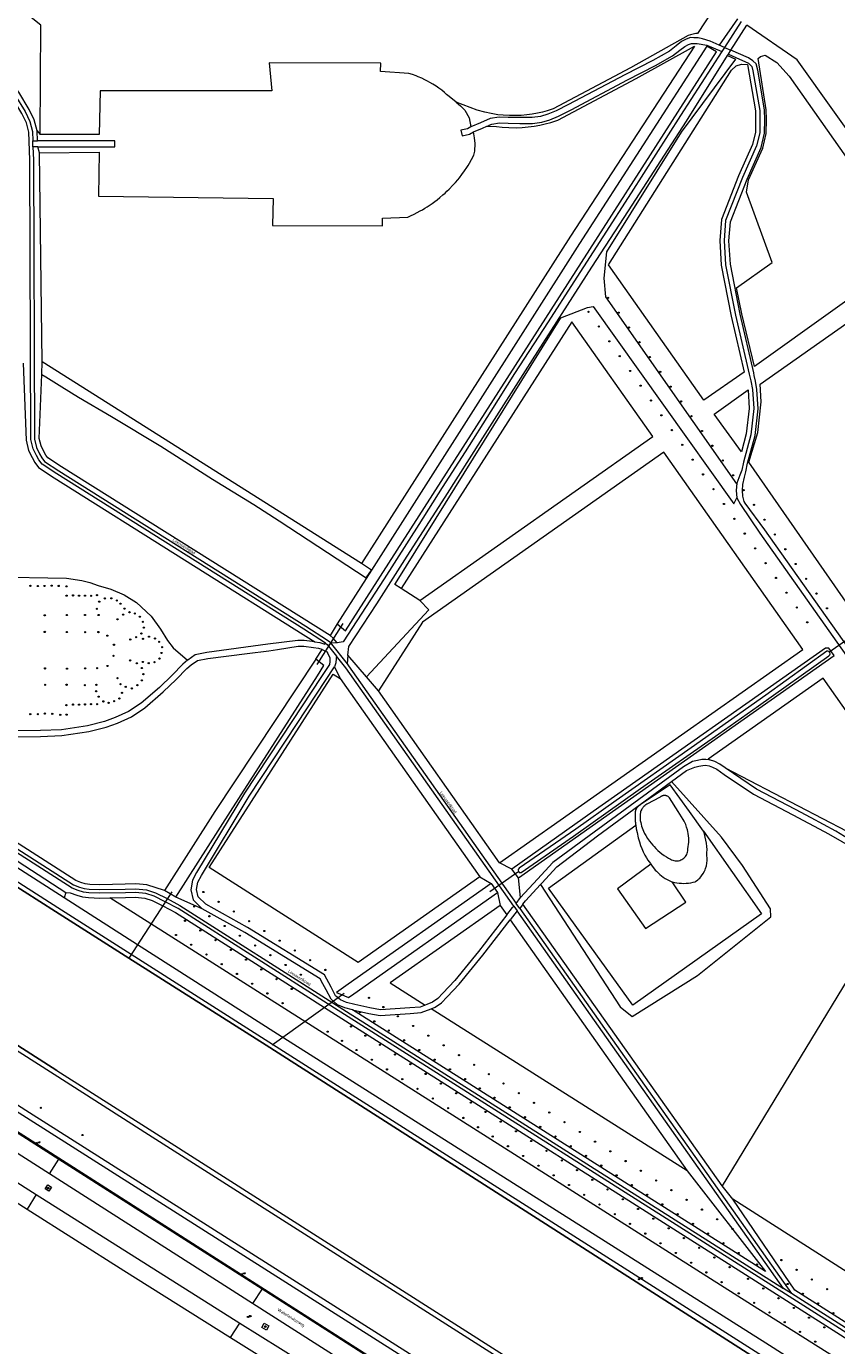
# Model space of a CAD drawing. Header units: metres. Extents: x 138165 to 154469, y 480134 to 494189.
# Tile 291 of 656: x 150245 to 150581, y 481279 to 481826. Entities that reach past the tile are written whole.
import ezdxf

# ---------------------------------------------------------------- set-up
doc = ezdxf.new("R2010")
doc.units = ezdxf.units.M
doc.header["$LTSCALE"] = 0.001
doc.header["$MEASUREMENT"] = 0
for name, color, linetype, lineweight in [('TOP-L-duiker', 7, 'Continuous', 0), ('TOP-L-topo objecten punt', 7, 'Continuous', 0), ('TOP-L-topo objecten vlak', 7, 'Continuous', 0), ('TOP-L-water beschoeiing', 7, 'Continuous', 0), ('TOP-T-topo huisnummering naamgeving', 7, 'Continuous', 0)]:
    doc.layers.add(name, color=color, linetype=linetype, lineweight=lineweight)
doc.styles.add('Style-INTL_ISO', font='INTL_ISO.shx')
doc.styles.add('Style-STANDARD', font='STANDARD.shx')

# ---------------------------------------------------------------- blocks, each defined once
blk = doc.blocks.new('24')
at = {"layer": 'TOP-L-topo objecten punt', "color": 7, "linetype": 'Continuous', "lineweight": 0}
for radius in [0.025, 0.0182, 0.0115, 0.005]:
    blk.add_circle((0, 0), radius, dxfattribs=at)
blk = doc.blocks.new('39')
at = {"layer": 'TOP-L-topo objecten punt', "color": 7, "linetype": 'Continuous', "lineweight": 0}
for p, q in [((0.0175, 0.0175), (-0.0175, 0.0175)), ((-0.0175, 0.0175), (-0.0175, -0.0175)), ((0.0175, 0.0175), (0.0175, -0.0175)), ((0.0175, -0.0175), (-0.0175, -0.0175))]:
    blk.add_line(p, q, dxfattribs=at)
blk.add_circle((0, 0), 0.0332, dxfattribs=at)
blk = doc.blocks.new('72')
at = {"layer": 'TOP-L-topo objecten punt', "color": 7, "linetype": 'Continuous', "lineweight": 0}
blk.add_circle((0, 0), 0.025, dxfattribs=at)
at = {"layer": 'TOP-L-topo objecten punt', "color": 7, "linetype": 'Continuous', "lineweight": 0, "style": 'Style-STANDARD'}
blk.add_text('BK', height=0.06, dxfattribs=at).set_placement((0.0483, 0))
blk = doc.blocks.new('17')
at = {"layer": 'TOP-L-topo objecten punt', "color": 7, "linetype": 'Continuous', "lineweight": 0}
blk.add_circle((0, 0), 0.025, dxfattribs=at)
at = {"layer": 'TOP-L-topo objecten punt', "color": 7, "linetype": 'Continuous', "lineweight": 0, "style": 'Style-STANDARD'}
blk.add_text('HP', height=0.06, dxfattribs=at).set_placement((0.0483, 0))

msp = doc.modelspace()

# ---------------------------------------------------------------- linework, layer by layer
at = {"layer": 'TOP-L-duiker', "flags": 128}
for points in [[(150376.49, 481578.08), (150365.7, 481561.02)], [(150586.32, 481571.78), (150578.04, 481566.05)], [(150437.45, 481466.83), (150449.08, 481475.05)], [(150305.51, 481466.8), (150287.75, 481439.29)], [(150377.05, 481424.61), (150347.15, 481403.12)]]:
    msp.add_lwpolyline(points, dxfattribs=at)
at = {"layer": 'TOP-L-topo objecten vlak', "flags": 128}
for points in [[(150329.72, 481959.65), (150423.7, 481900.03), (150529.81, 481832.33), (150523.45, 481822.66), (150522.81, 481822.61), (150521.68, 481822.43), (150520.6, 481822.15), (150519.68, 481821.83), (150495.73, 481808.41), (150463.69, 481791.41), (150461.23, 481790.62), (150459.2, 481790.07), (150457.11, 481789.6), (150454.95, 481789.21), (150452.7, 481788.91), (150450.46, 481788.71), (150448.17, 481788.61), (150445.51, 481788.63), (150442.92, 481788.78), (150440.77, 481789.01), (150437.9, 481789.47), (150435.32, 481790.03), (150432.14, 481790.92), (150423.44, 481794.2)], [(150219.15, 481828.34), (150219.18, 481827.02), (150240.43, 481797.19), (150244.69, 481790.27), (150246.64, 481786.12), (150247.75, 481781.98), (150247.88, 481778.18)], [(150250.95, 481780.76), (150251.19, 481826.19), (150247.23, 481829.25)], [(150540.09, 481828.76), (150532.51, 481817.83)], [(150541.61, 481827.71), (150534.66, 481816.9)], [(150369.26, 481569.82), (150360.34, 481575.66), (150257.84, 481640.04), (150251.71, 481644.13), (150250.36, 481645.93), (150249.38, 481647.73), (150248.01, 481650.5), (150247.1, 481654.25), (150246.66, 481770.24), (150246.26, 481781.75), (150245.23, 481785.61), (150243.37, 481789.55), (150239.18, 481796.36), (150218.45, 481825.45), (150217.31, 481825.42)], [(150537.4, 481815.72), (150543.98, 481826.07)], [(150684.57, 481643.91), (150564.84, 481811.69), (150543.98, 481826.07)], [(150374.14, 481577.87), (150377.59, 481574.91), (150382.93, 481583.43), (150531.35, 481815.07), (150527.43, 481817.36), (150474.63, 481735.57), (150388.36, 481600.19)], [(150436.2, 481784.22), (150436.74, 481784.28), (150440.11, 481784.05), (150442.5, 481783.8), (150445.35, 481783.63), (150448.26, 481783.61), (150450.79, 481783.72), (150453.26, 481783.94), (150455.72, 481784.27), (150458.11, 481784.7), (150460.4, 481785.22), (150462.65, 481785.83), (150465.64, 481786.79), (150498.12, 481804.03), (150522.28, 481817.42), (150470.8, 481738.63), (150384.15, 481602.87)], [(150532.51, 481817.83), (150528.77, 481819.44), (150525.53, 481820.44), (150523.76, 481820.9), (150521.96, 481820.93), (150520.59, 481820.96), (150518.79, 481820.29), (150516.93, 481819.32), (150514.68, 481817.58), (150511.84, 481815.38), (150504.95, 481811.45), (150493.4, 481805.51), (150469.99, 481793.19), (150464.87, 481790.57), (150461.46, 481789.17), (150458.41, 481788.25), (150454.93, 481787.77), (150449.81, 481787.77), (150445, 481787.89), (150441.28, 481787.95), (150437.56, 481787.4), (150433.48, 481785.63), (150429.51, 481783.92)], [(150436.2, 481784.22), (150436.72, 481784.44), (150437.18, 481784.64), (150438.22, 481785.09), (150441.43, 481785.56), (150444.95, 481785.51), (150449.78, 481785.38), (150455.1, 481785.38), (150458.92, 481785.92), (150462.25, 481786.92), (150465.87, 481788.4), (150471.09, 481791.08), (150494.5, 481803.39), (150506.09, 481809.36), (150513.17, 481813.4), (150516.14, 481815.69), (150518.22, 481817.3), (150519.77, 481818.11), (150521, 481818.57), (150521.92, 481818.55), (150523.44, 481818.52), (150527.45, 481817.77), (150533.59, 481815.2)], [(150534.66, 481816.9), (150532.51, 481817.83)], [(150534.66, 481816.9), (150533.59, 481815.2)], [(150534.66, 481816.9), (150537.4, 481815.72)], [(150423.44, 481794.2), (150420.5, 481796.49), (150419.49, 481797.43), (150418.61, 481798.19), (150417.47, 481799.11), (150416.29, 481800), (150415.21, 481800.76), (150413.72, 481801.72), (150412.56, 481802.4), (150411.56, 481802.95), (150410.48, 481803.51), (150409.19, 481804.12), (150407.7, 481804.76), (150406.8, 481805.11), (150405.37, 481805.62), (150403.85, 481806.1), (150392.03, 481806.97), (150392.19, 481810.43), (150345.93, 481810.56), (150347.05, 481798.83), (150275.88, 481798.88), (150275.43, 481780.78), (150250.95, 481780.76)], [(150533.59, 481815.2), (150516.53, 481788.7), (150496.07, 481756.53), (150484.31, 481738.31), (150472.2, 481719.64), (150461.56, 481703.12), (150447.69, 481681.67), (150437.86, 481666.06), (150427.14, 481649.14), (150417.67, 481634.37), (150407.96, 481619.1), (150393.6, 481596.57), (150376.59, 481570.35), (150374.1, 481569.97)], [(150378.46, 481564.9), (150379, 481568.45), (150390.61, 481586.16), (150403.11, 481605.9), (150418.85, 481630.4), (150434.53, 481654.96), (150455.16, 481687.39), (150479.76, 481725.84), (150494.95, 481749.1), (150518.94, 481786.29), (150536, 481813.55)], [(150536, 481813.55), (150539.21, 481812.02), (150516.77, 481781.69), (150485.79, 481732.13), (150484.63, 481721.23), (150485.32, 481713.52), (150539.66, 481635.9), (150539.88, 481636.2)], [(150536.32, 481814.06), (150539.45, 481812.75), (150544.67, 481810.35), (150546.08, 481809.05), (150546.51, 481807.2), (150549.33, 481790.8), (150549.42, 481787.06), (150549.35, 481781.53), (150548.03, 481776.02), (150542.23, 481762.98), (150535.19, 481745.07), (150534.53, 481736.77), (150535.17, 481726.79), (150539.28, 481705.89), (150544.97, 481681.47), (150545.66, 481678.62), (150546.37, 481675), (150546.87, 481667.1), (150545.61, 481656.25), (150542.52, 481644.9), (150541.86, 481641.66), (150541.01, 481639.59), (150539.88, 481636.2)], [(150536, 481813.55), (150536.32, 481814.06)], [(150536.32, 481814.06), (150537.4, 481815.72)], [(150590.63, 481561.36), (150551.37, 481616.91), (150543.3, 481627.94), (150542.86, 481628.66), (150542.27, 481630.79), (150542.13, 481633.14), (150542.36, 481635.68), (150543, 481638.71), (150543.56, 481640.92), (150544.26, 481644.43), (150547.38, 481655.91), (150548.67, 481667.05), (150548.17, 481675.11), (150547.55, 481678.49), (150547.03, 481680.89), (150546.93, 481681.93), (150541.24, 481706.32), (150537.16, 481727.05), (150536.55, 481736.76), (150537.17, 481744.61), (150544.08, 481762.21), (150549.94, 481775.38), (150551.36, 481781.28), (150551.43, 481787.07), (150551.34, 481791), (150548.49, 481807.53), (150547.78, 481810.11), (150546.46, 481811.34), (150544.62, 481812.61), (150537.4, 481815.72)], [(150549.62, 481813.14), (150551.57, 481813.69), (150556.36, 481810.65), (150561.5, 481804.94), (150613.06, 481731.76), (150547.18, 481684.56), (150541.88, 481706.47), (150539.75, 481717.27), (150554.44, 481727.65), (150543.79, 481756.86), (150544.68, 481761.95), (150550.56, 481775.16), (150552.01, 481781.2), (150552.09, 481787.08), (150551.99, 481791.02), (150548.71, 481812.29), (150549.62, 481813.14)], [(150249.74, 481782.27), (150248.53, 481786.81), (150246.45, 481791.22), (150242.1, 481798.29), (150234.06, 481808.29)], [(150539.55, 481809.27), (150541.81, 481809.97), (150544.22, 481809.75), (150547.52, 481790.62), (150547.61, 481787.05), (150547.54, 481781.76), (150546.3, 481776.61), (150540.55, 481763.68), (150533.4, 481745.48), (150532.71, 481736.79), (150533.36, 481726.55), (150537.5, 481705.51), (150542.92, 481682.26), (150526.2, 481670.56), (150486.62, 481726.73), (150537.68, 481807.46), (150539.55, 481809.27)], [(150423.44, 481794.2), (150425.22, 481792.74), (150427.03, 481790.85), (150428.88, 481787.72), (150429.51, 481783.92)], [(150429.51, 481783.92), (150428.11, 481783.19), (150425.43, 481782.58), (150425.96, 481780.26), (150428.94, 481780.94), (150430.64, 481781.83)], [(150430.64, 481781.83), (150434.42, 481783.45), (150436.2, 481784.22)], [(150247.97, 481775.65), (150247.88, 481778.18)], [(150247.88, 481778.18), (150249.89, 481778.18)], [(150249.74, 481782.27), (150250.95, 481780.76)], [(150249.89, 481778.18), (150249.74, 481782.27)], [(150249.97, 481775.65), (150281.92, 481775.65), (150281.92, 481778.18), (150249.89, 481778.18)], [(150250.65, 481773.24), (150275.44, 481773.41), (150275.08, 481755.19), (150347.51, 481754.29), (150347.23, 481743), (150392.88, 481742.85), (150392.93, 481746.16), (150403.4, 481746.53), (150404.52, 481747.03), (150406.06, 481747.75), (150407.31, 481748.39), (150408.57, 481749.07), (150409.48, 481749.6), (150410.5, 481750.21), (150411.43, 481750.79), (150412.27, 481751.34), (150413.44, 481752.14), (150414.65, 481753.02), (150415.54, 481753.7), (150416.7, 481754.63), (150417.97, 481755.71), (150418.85, 481756.49), (150419.63, 481757.22), (150420.6, 481758.16), (150422.1, 481759.72), (150423.15, 481760.88), (150424.07, 481761.96), (150424.77, 481762.83), (150425.79, 481764.15), (150426.92, 481765.72), (150427.89, 481767.16), (150428.39, 481767.94), (150428.99, 481768.93), (150429.83, 481770.38), (150430.82, 481772.25), (150431.19, 481773.81), (150431.28, 481777.08), (150431.06, 481779.47), (150430.64, 481781.83)], [(150249.97, 481775.65), (150247.97, 481775.65)], [(150247.97, 481775.65), (150248.16, 481770.27), (150248.6, 481654.43), (150249.43, 481651.01), (150250.71, 481648.42), (150251.62, 481646.74), (150252.75, 481645.24), (150258.65, 481641.3), (150361.14, 481576.93), (150370.04, 481571.1), (150371.03, 481570.45), (150371.26, 481570.15)], [(150250.65, 481773.24), (150249.97, 481775.65)], [(150251.81, 481686.45), (150250.65, 481773.24)], [(151305.84, 480792.43), (151174.69, 480875.85), (151048.9, 480955.15), (151000, 480986.09), (150978.01, 481000), (150921.83, 481035.54), (150753.92, 481141.74), (150547.54, 481273.39), (150344.63, 481403.15), (150287.75, 481439.29), (150257.34, 481458.62), (150192.21, 481500), (150151.01, 481526.18), (150138.83, 481533.87), (150137.43, 481534.76), (150000, 481621.53), (149908.77, 481679.14), (149780.37, 481761.13)], [(150549.94, 481669.99), (150549.55, 481677.32), (150617.67, 481725.22), (150675.27, 481643.47), (150588.4, 481582.27), (150544.76, 481644.85), (150548.47, 481657.17), (150549.94, 481669.99)], [(149750.95, 481715.05), (149935.17, 481597.24), (150000, 481555.51), (150086.23, 481500), (150119.48, 481478.6), (150256.81, 481391.07), (150295.88, 481366.17), (150517.69, 481224.83), (150684.96, 481117.97)], [(149752.06, 481716.8), (149936.4, 481598.96), (150000, 481558.06), (150090.3, 481500), (150120.56, 481480.54), (150257.87, 481392.72), (150297.62, 481367.3), (150518.8, 481226.52), (150686.17, 481119.75)], [(150400.6, 481592.48), (150397.95, 481594.16), (150399.03, 481595.68), (150466.9, 481704.83), (150477.88, 481709.06), (150480.3, 481709.48), (150538.6, 481627.7), (150539.79, 481630.08)], [(150408.39, 481587.56), (150504.94, 481655.58), (150471.47, 481703.09), (150400.6, 481592.48)], [(150243.91, 481686.03), (150245.1, 481654.01), (150246.12, 481649.81), (150247.6, 481646.81), (150248.67, 481644.84), (150250.31, 481642.66), (150256.75, 481638.37), (150364.87, 481570.45)], [(150251.61, 481681.31), (150251.81, 481686.45)], [(150384.15, 481602.87), (150251.81, 481686.45)], [(150371.18, 481572.98), (150259.74, 481642.98), (150254.14, 481646.71), (150253.31, 481647.83), (150252.49, 481649.34), (150251.32, 481651.7), (150250.6, 481654.68), (150251.61, 481681.31)], [(150251.61, 481681.31), (150253.35, 481680.23), (150259.99, 481676.21), (150266.91, 481671.9), (150280.53, 481663.83), (150300.98, 481651.57), (150322.36, 481637.87), (150339.58, 481627.32), (150350.05, 481620.61), (150386.1, 481596.91), (150388.36, 481600.19)], [(150544.95, 481667.15), (150543.73, 481656.61), (150541.73, 481649.25), (150530.49, 481664.8), (150544.47, 481674.88), (150544.95, 481667.15)], [(150441.47, 481478.74), (150567.15, 481567.29), (150509.55, 481649.04), (150409.49, 481578.54), (150391.23, 481550.04)], [(150539.88, 481636.2), (150539.6, 481633.18), (150539.79, 481630.08)], [(150539.79, 481630.08), (150541.28, 481627.35), (150549.3, 481615.48), (150588.58, 481559.91), (150615.92, 481521.22), (150617.55, 481518.91), (150618.66, 481517.34), (150619.7, 481515.73), (150620.05, 481511.9), (150619.59, 481509.96), (150619.03, 481508.31), (150616.97, 481505.7), (150614.98, 481503.1), (150613.72, 481501.53)], [(150388.36, 481600.19), (150384.15, 481602.87)], [(150230.9, 481597.31), (150261.83, 481596.86), (150268.18, 481595.86), (150271.55, 481595.01), (150274.95, 481593.82), (150280.27, 481592.26), (150285.8, 481589.95), (150290.9, 481586.73), (150297.02, 481581.1), (150300.87, 481575.71), (150303.76, 481570.9), (150306.09, 481567.96), (150312.11, 481562.8)], [(150388.36, 481600.19), (150374.14, 481577.87)], [(150408.39, 481587.56), (150400.6, 481592.48)], [(150386.25, 481555.84), (150412.13, 481583.65), (150408.39, 481587.56)], [(150374.14, 481577.87), (150371.18, 481572.98)], [(150364.87, 481570.45), (150360.42, 481571), (150357.73, 481571), (150345.29, 481569.42), (150320.09, 481565.93), (150315.24, 481564.97), (150312.16, 481562.84), (150312.11, 481562.8)], [(150364.87, 481570.45), (150366.95, 481570.12), (150369.05, 481569.48), (150369.26, 481569.82)], [(150369.26, 481569.82), (150370, 481569.33), (150373.83, 481564.46)], [(150374.1, 481569.97), (150372.4, 481571.95), (150371.18, 481572.98)], [(150371.26, 481570.15), (150378.25, 481561.25)], [(150371.26, 481570.15), (150374.1, 481569.97)], [(150239.15, 481531.06), (150251.15, 481531.21), (150259.97, 481531.58), (150271.1, 481533.16), (150278.31, 481535.06), (150282.98, 481536.74), (150288.76, 481539.36), (150294.33, 481543.07), (150302.02, 481549.64), (150307.39, 481554.83), (150311.81, 481559.4), (150313.62, 481560.93), (150316.2, 481562.71), (150320.49, 481563.56), (150336.8, 481565.57), (150345.77, 481566.72), (150349.35, 481567.29), (150357.89, 481568.59), (150360.27, 481568.59), (150364.34, 481568.1), (150366.41, 481567.77), (150367.77, 481567.36), (150367.94, 481567.27)], [(150367.94, 481567.27), (150369.56, 481566.45), (150369.89, 481566.2), (150370.26, 481565.49), (150370.79, 481564.47), (150371.1, 481563.71), (150371.12, 481562.19), (150370.88, 481561.04), (150367.33, 481555.66), (150355.56, 481537.84), (150335.61, 481507.65), (150315.82, 481474.74), (150314.11, 481471.59), (150313.43, 481467.64), (150314.38, 481463.44), (150318.17, 481459.74)], [(150365.26, 481563.22), (150367.94, 481567.27)], [(150373.83, 481564.46), (150373.73, 481563.47), (150373.55, 481561.71), (150373.01, 481560.03)], [(150447.33, 481460.82), (150377.63, 481559.62), (150373.83, 481564.46)], [(150378.46, 481564.9), (150378.25, 481561.25)], [(150386.25, 481555.84), (150378.46, 481564.9)], [(150449.29, 481472.54), (150488.27, 481500), (150580.22, 481564.76), (150577.92, 481567.75), (150576.57, 481567.82), (150480.32, 481500), (150446.52, 481476.19)], [(150449.53, 481476.51), (150449.22, 481476.04), (150449.14, 481475.66), (150449.26, 481475.2), (150449.57, 481474.74), (150449.83, 481474.7), (150450.37, 481474.81), (150472.04, 481489.76), (150499.93, 481509.66), (150532.35, 481532.32), (150548.83, 481543.93), (150577.92, 481564.67), (150578.38, 481565.02), (150578.49, 481565.48), (150578.45, 481565.94), (150578.3, 481566.17), (150577.99, 481566.44), (150577.61, 481566.59), (150577.15, 481566.55), (150551.79, 481548.31), (150520.87, 481526.48), (150489.75, 481504.59), (150473.11, 481492.76), (150449.53, 481476.51)], [(150470.61, 481229.95), (150245.25, 481373.06), (150046.13, 481500), (150017.08, 481518.52), (150000.73, 481528.14), (149954.23, 481558.28), (149953.62, 481558.73), (149956.51, 481562.09)], [(150312.11, 481562.8), (150310.17, 481561.16), (150305.69, 481556.53), (150300.41, 481551.42), (150292.88, 481544.99), (150287.59, 481541.47), (150282.08, 481538.97), (150277.6, 481537.36), (150270.62, 481535.52), (150259.75, 481533.98), (150251.08, 481533.61), (150239.26, 481533.46)], [(150365.26, 481563.22), (150323.43, 481500), (150302.46, 481467.31)], [(150307.19, 481464.58), (150329.89, 481500), (150365.92, 481556.29), (150368.64, 481560.64), (150365.26, 481563.22)], [(150410.64, 481419.81), (150408.48, 481418.96), (150404.2, 481418.66), (150392.06, 481417.82), (150387.7, 481418.59), (150381.49, 481420.05), (150378, 481420.87), (150375.51, 481421.93), (150373.43, 481423.66), (150371.58, 481427.16), (150368.86, 481432.33), (150336.97, 481451.93), (150319.58, 481461.63), (150316.5, 481464.63), (150315.81, 481467.7), (150316.34, 481470.81), (150317.85, 481473.58), (150337.58, 481506.4), (150357.51, 481536.55), (150369.28, 481554.38), (150373.01, 481560.03)], [(150373.01, 481560.03), (150375.37, 481555.19)], [(150378.25, 481561.25), (150378.85, 481560.49), (150448.36, 481461.96)], [(150433.29, 481472.98), (150382.77, 481437.39), (150321, 481476.86), (150372.4, 481557.07), (150375.37, 481555.19)], [(150375.37, 481555.19), (150433.29, 481472.98)], [(150391.23, 481550.04), (150386.25, 481555.84)], [(150612.39, 481503.09), (150575.56, 481555.36), (150527.94, 481521.81), (150528.55, 481521.49)], [(150441.47, 481478.74), (150391.23, 481550.04)], [(150144.38, 481542.61), (150261.66, 481466.51)], [(150897.04, 481066.92), (150892.8, 481070.43), (150870.86, 481100.54), (150866.64, 481104.94), (150561.55, 481298.98), (150371.5, 481419.44), (150308.11, 481459.82), (150302.74, 481462.65), (150298.21, 481465), (150294.79, 481466.12), (150290.45, 481466.53), (150286.27, 481466.38), (150275.71, 481466.18), (150271.18, 481466.33), (150268.9, 481466.65), (150266.75, 481467.25), (150264.15, 481468.25), (150145.47, 481544.29)], [(150260.9, 481464.23), (150204.93, 481500), (150155.18, 481531.79), (150142.54, 481539.78)], [(150151.43, 481542.25), (150264.83, 481469.59), (150267.22, 481468.67), (150269.21, 481468.12), (150271.31, 481467.83), (150275.72, 481467.68), (150286.22, 481467.88), (150290.49, 481468.04), (150295.1, 481467.6), (150298.8, 481466.39), (150303.56, 481463.91), (150308.92, 481461.08), (150372.31, 481420.71), (150559.16, 481302.27)], [(150302.46, 481467.31), (150295.23, 481469.6), (150290.55, 481470.04), (150286.17, 481469.88), (150275.74, 481469.68), (150271.48, 481469.82), (150269.61, 481470.08), (150267.85, 481470.57), (150265.74, 481471.39), (150162.34, 481537.64)], [(150138.83, 481533.87), (150151.01, 481526.18), (150192.21, 481500), (150257.34, 481458.62), (150287.75, 481439.29), (150344.63, 481403.15), (150547.54, 481273.39), (150753.92, 481141.74), (150921.83, 481035.54), (150978.01, 481000), (151000, 480986.09), (151048.9, 480955.15), (151174.69, 480875.85), (151305.84, 480792.43)], [(151307.24, 480794.05), (151175.49, 480877.79), (151050.27, 480956.91), (151000, 480988.75), (150982.24, 481000), (150922.86, 481037.61), (150755.02, 481143.51), (150548.97, 481275.21), (150345.82, 481404.42), (150288.72, 481440.8), (150258.32, 481460.17), (150195.81, 481500), (150152.1, 481527.85), (150139.93, 481535.56)], [(149985.81, 481530.29), (150081.86, 481469.1), (150269.73, 481349.36), (150446.17, 481236.69), (150459.24, 481228.6), (150472.4, 481220.66), (150485.65, 481212.87), (150523.62, 481190.66), (150555.64, 481172.04), (150587.48, 481153.12), (150619.14, 481133.91), (150666.22, 481104.51), (150665.98, 481104.19)], [(150470.61, 481229.95), (150472.09, 481232.08), (150246.59, 481375.14), (150050.7, 481500), (150018.98, 481520.22), (150006.91, 481529.27)], [(150528.55, 481521.49), (150526.99, 481521.68), (150525.34, 481521.6), (150523.52, 481521.19), (150521.48, 481520.73), (150517.7, 481518.6), (150480.68, 481491.42), (150463.59, 481478.88), (150457.13, 481471.93), (150450.11, 481464.38)], [(150535.03, 481518.12), (150532.75, 481519.66), (150530.68, 481520.72), (150528.55, 481521.49)], [(150512.68, 481512.52), (150518.91, 481517.09), (150522.37, 481518.42), (150524.06, 481518.8), (150525.67, 481519.16), (150526.83, 481519.22), (150528.42, 481518.93), (150529.7, 481518.47), (150531.5, 481517.55), (150534.61, 481515.46), (150546.77, 481507.27), (150562.98, 481498.69), (150569.49, 481495.24), (150576.09, 481491.75), (150577.79, 481490.85), (150588.93, 481484.41)], [(150535.03, 481518.12), (150585.47, 481491.93), (150599.46, 481487.18), (150612.39, 481503.09)], [(150613.72, 481501.53), (150611.18, 481498.97), (150604.68, 481489.03), (150602.22, 481486.36), (150601.47, 481485.55), (150600.94, 481485.23), (150599.89, 481484.59), (150599.29, 481484.23), (150596.08, 481483.86), (150594.03, 481484.29), (150591.83, 481485.38), (150589.89, 481486.34), (150580.88, 481491.84), (150570.64, 481497.41), (150564.13, 481500.85), (150548.03, 481509.37), (150535.03, 481518.12)], [(150458.48, 481469.79), (150491.39, 481419.03), (150496.46, 481415.09), (150523.49, 481431.98), (150553.96, 481456.33), (150553.77, 481459.71), (150542.14, 481477.73), (150533.5, 481489.36), (150512.68, 481512.52)], [(150458.48, 481469.79), (150458.93, 481470.27), (150465.23, 481477.04), (150482.01, 481490.01), (150512.68, 481512.52)], [(150526.01, 481491.91), (150520.18, 481500), (150512.2, 481511.08), (150499.81, 481502.76), (150499.73, 481502.72), (150499.66, 481502.69), (150499.58, 481502.65), (150499.51, 481502.61), (150499.43, 481502.57), (150499.36, 481502.52), (150499.29, 481502.48), (150499.22, 481502.43), (150499.15, 481502.38), (150499.08, 481502.33), (150499.02, 481502.28), (150498.95, 481502.22), (150498.89, 481502.17), (150498.82, 481502.11), (150498.76, 481502.05), (150498.7, 481501.99), (150498.64, 481501.93), (150498.58, 481501.87), (150498.53, 481501.8), (150498.48, 481501.74), (150498.42, 481501.67), (150498.37, 481501.6), (150498.32, 481501.54), (150498.27, 481501.47), (150498.23, 481501.4), (150498.18, 481501.32), (150498.14, 481501.25), (150498.1, 481501.17), (150498.06, 481501.1), (150498.02, 481501.02), (150497.99, 481500.95), (150497.95, 481500.87), (150497.92, 481500.79), (150497.89, 481500.71), (150497.86, 481500.63), (150497.84, 481500.55), (150497.81, 481500.47), (150497.79, 481500.39), (150497.77, 481500.31), (150497.75, 481500.22), (150497.73, 481500.14), (150497.72, 481500.06), (150497.71, 481500), (150497.7, 481499.92), (150497.69, 481499.84), (150497.68, 481499.76), (150497.67, 481499.67), (150497.67, 481499.59), (150497.67, 481499.52), (150497.66, 481499.3), (150497.65, 481499.08), (150497.64, 481498.86), (150497.63, 481498.65), (150497.63, 481498.43), (150497.62, 481498.21), (150497.62, 481497.99), (150497.62, 481497.77), (150497.63, 481497.55), (150497.63, 481497.34), (150497.64, 481497.12), (150497.65, 481496.9), (150497.66, 481496.68), (150497.67, 481496.46), (150497.69, 481496.24), (150497.7, 481496.03), (150497.73, 481495.81), (150497.75, 481495.59), (150497.77, 481495.37), (150497.79, 481495.16), (150497.82, 481494.94), (150497.85, 481494.72), (150497.88, 481494.51), (150497.89, 481494.45)], [(150517.5, 481480.42), (150517.89, 481480.73), (150518.25, 481481.07), (150518.57, 481481.45), (150518.84, 481481.86), (150519.08, 481482.29), (150519.26, 481482.75), (150519.4, 481483.23), (150519.49, 481483.72), (150519.53, 481484.21), (150519.52, 481484.56), (150519.69, 481485.49), (150519.8, 481486.36), (150519.87, 481487.29), (150519.88, 481488.07), (150519.86, 481488.99), (150519.78, 481490), (150519.65, 481490.92), (150519.48, 481491.8), (150519.31, 481492.5), (150519, 481493.56), (150518.62, 481494.61), (150518.34, 481495.26), (150517.94, 481496.09), (150517.56, 481496.78), (150515.54, 481500), (150511.97, 481505.67), (150511.77, 481505.89), (150511.55, 481506.08), (150511.32, 481506.25), (150511.06, 481506.39), (150511.01, 481506.42), (150510.94, 481506.45), (150510.87, 481506.48), (150510.8, 481506.51), (150510.68, 481506.55), (150510.6, 481506.57), (150510.52, 481506.59), (150510.44, 481506.61), (150510.33, 481506.64), (150510.23, 481506.65), (150510.13, 481506.66), (150510.08, 481506.67), (150510.03, 481506.67), (150509.94, 481506.68), (150509.85, 481506.68), (150509.8, 481506.68), (150509.71, 481506.68), (150509.65, 481506.68), (150509.57, 481506.67), (150509.49, 481506.66), (150509.42, 481506.65), (150509.36, 481506.64), (150509.3, 481506.63), (150509.25, 481506.62), (150509.16, 481506.6), (150509.08, 481506.58), (150508.98, 481506.55), (150508.88, 481506.52), (150508.8, 481506.49), (150508.75, 481506.47), (150508.69, 481506.44), (150508.61, 481506.4), (150508.54, 481506.37), (150508.43, 481506.31), (150508.29, 481506.22), (150508.24, 481506.19), (150508.17, 481506.14), (150508.12, 481506.1), (150508.07, 481506.06), (150502.45, 481503.05), (150502.08, 481502.8), (150501.86, 481502.62), (150501.66, 481502.46), (150501.31, 481502.14), (150501.05, 481501.88), (150500.82, 481501.59), (150500.52, 481501.24), (150500.38, 481501), (150500.02, 481500.37), (150499.85, 481500.03), (150499.85, 481500), (150499.73, 481498.5), (150499.76, 481496.99), (150499.81, 481496.39), (150499.96, 481495.5), (150500.09, 481494.8), (150500.3, 481494.03), (150500.56, 481493.25), (150501.14, 481491.87), (150501.58, 481491), (150502.1, 481490.05), (150502.83, 481488.87), (150503.61, 481487.74), (150504.3, 481486.88), (150505, 481486.07), (150505.55, 481485.48), (150506.25, 481484.7), (150507.08, 481483.88), (150507.89, 481483.16), (150508.77, 481482.45), (150509.69, 481481.8), (150510.6, 481481.21), (150511.5, 481480.7), (150512.35, 481480.26), (150512.79, 481480.03), (150513.24, 481479.84), (150513.72, 481479.7), (150514.21, 481479.61), (150514.7, 481479.58), (150515.2, 481479.59), (150515.69, 481479.66), (150516.17, 481479.78), (150516.63, 481479.95), (150517.08, 481480.16), (150517.5, 481480.42)], [(150526.01, 481491.91), (150550.01, 481457.56), (150496.67, 481419.7), (150461.7, 481468.31), (150497.89, 481494.45)], [(150497.89, 481494.45), (150498.15, 481492.82), (150498.45, 481491.29), (150498.97, 481489.14), (150499.42, 481487.47), (150499.91, 481485.94), (150500.38, 481484.69), (150501.02, 481483.31), (150501.68, 481481.99), (150502.39, 481480.81), (150502.98, 481479.86), (150504.02, 481478.46), (150504.2, 481478.23)], [(150513.02, 481470.84), (150514.02, 481470.62), (150514.92, 481470.46), (150515.92, 481470.34), (150516.84, 481470.27), (150517.75, 481470.26), (150518.77, 481470.29), (150519.76, 481470.38), (150520.7, 481470.51), (150521.66, 481470.7), (150522.58, 481470.93), (150522.73, 481470.97), (150523.64, 481471.67), (150524.12, 481472.1), (150524.48, 481472.46), (150524.95, 481472.99), (150525.23, 481473.34), (150525.89, 481474.29), (150526.44, 481475.3), (150526.67, 481475.81), (150526.88, 481476.36), (150527.21, 481477.47), (150527.42, 481478.6), (150527.51, 481479.75), (150527.48, 481480.9), (150527.4, 481481.66), (150527.45, 481482.89), (150527.46, 481484.28), (150527.38, 481485.58), (150527.24, 481486.88), (150527.03, 481488.17), (150526.75, 481489.45), (150526.37, 481490.81), (150526.01, 481491.91)], [(150622.67, 481491.06), (150533.74, 481344.8)], [(150622.67, 481491.06), (150723.89, 481344.83), (150631.47, 481279.73), (150538.21, 481339.36)], [(150446.52, 481476.19), (150441.47, 481478.74)], [(150504.2, 481478.23), (150490.3, 481468.02), (150501.91, 481451.51), (150518.64, 481462.44), (150513.02, 481470.84)], [(150504.2, 481478.23), (150504.77, 481477.33), (150505.26, 481476.68), (150505.99, 481475.78), (150506.48, 481475.25), (150507.28, 481474.44), (150507.84, 481473.95), (150508.55, 481473.38), (150509.32, 481472.8), (150510.1, 481472.29), (150510.92, 481471.82), (150511.8, 481471.38), (150512.62, 481471), (150513.02, 481470.84)], [(150433.29, 481472.98), (150437.98, 481470.17)], [(150449.29, 481472.54), (150446.52, 481476.19)], [(150450.11, 481464.38), (150449.29, 481472.54)], [(150261.66, 481466.51), (150260.9, 481464.23)], [(150261.66, 481466.51), (150263.43, 481466.38), (150266.12, 481465.34), (150268.49, 481464.69), (150271, 481464.34), (150275.7, 481464.18), (150279.86, 481464.26)], [(150307.19, 481464.58), (150302.46, 481467.31)], [(150437.98, 481470.17), (150378.67, 481428.39), (150373.81, 481424.96), (150378.74, 481422.86), (150380.95, 481424.41), (150440.61, 481466.43)], [(150437.98, 481470.17), (150440.61, 481466.43)], [(150440.61, 481466.43), (150441.69, 481461.07)], [(150451.08, 481461.57), (150452.13, 481462.95), (150458.48, 481469.79)], [(151280.24, 480817.12), (151176.46, 480883.41), (151052.92, 480961.16), (151000, 480994.81), (150991.83, 481000), (150925.78, 481042), (150758.45, 481147.71), (150551.82, 481279.54), (150349.33, 481407.73), (150291.3, 481444.81), (150260.9, 481464.23)], [(150279.86, 481464.26), (150286.32, 481464.38), (150290.39, 481464.53), (150294.38, 481464.16), (150297.43, 481463.15), (150301.82, 481460.88), (150307.04, 481458.13), (150370.43, 481417.75), (150560.48, 481297.29), (150852.27, 481111.71)], [(150852.27, 481111.71), (150848.52, 481104.91), (150545.97, 481295.54), (150279.86, 481464.26)], [(150318.17, 481459.74), (150307.19, 481464.58)], [(150441.69, 481461.07), (150396.14, 481428.99), (150410.64, 481419.81)], [(150441.69, 481461.07), (150444.44, 481457.17)], [(150444.44, 481457.17), (150446.78, 481460.21), (150447.33, 481460.82)], [(150447.33, 481460.82), (150448.72, 481458.84)], [(150448.36, 481461.96), (150450.11, 481464.38)], [(150449.82, 481459.89), (150448.36, 481461.96)], [(150451.08, 481461.57), (150449.82, 481459.89)], [(150533.74, 481344.8), (150451.08, 481461.57)], [(150380.51, 481417.88), (150377.27, 481418.64), (150374.27, 481419.92), (150371.58, 481422.17), (150369.52, 481426.07), (150368.15, 481428.66), (150367.09, 481430.67), (150335.79, 481449.92), (150318.17, 481459.74)], [(150444.44, 481457.17), (150432.75, 481441.98), (150422.88, 481430), (150417.97, 481424.74), (150415.84, 481422.45), (150413.7, 481421.01), (150411.3, 481420.07), (150410.64, 481419.81)], [(150413.09, 481418.26), (150414.8, 481418.93), (150417.37, 481420.67), (150419.68, 481423.15), (150424.64, 481428.46), (150434.56, 481440.49), (150445.86, 481455.15)], [(150448.72, 481458.84), (150445.86, 481455.15)], [(150445.86, 481455.15), (150519.17, 481351.1)], [(150559.16, 481302.27), (150448.72, 481458.84)], [(150449.82, 481459.89), (150562.49, 481300.16)], [(150380.51, 481417.88), (150387.23, 481416.29), (150391.94, 481415.47), (150404.36, 481416.33), (150409, 481416.65), (150413.09, 481418.26)], [(150519.17, 481351.1), (150551.71, 481309.36), (150380.51, 481417.88)], [(150519.17, 481351.1), (150413.09, 481418.26)], [(150174.34, 481409.69), (150258.68, 481355.93)], [(150254.78, 481349.78), (150170.46, 481403.62)], [(150164.9, 481394.92), (150217.45, 481361.44), (150249.34, 481341.22)], [(150161.06, 481388.92), (150221.61, 481350.33), (150245.5, 481335.17)], [(150254.78, 481349.78), (150258.68, 481355.93)], [(150258.68, 481355.93), (150269.36, 481349.13), (150342.97, 481302.11)], [(150339.02, 481295.99), (150254.78, 481349.78)], [(150249.34, 481341.22), (150245.5, 481335.17)], [(150249.34, 481341.22), (150295.39, 481312.01), (150333.8, 481287.89)], [(150254.06, 481345.27), (150255.67, 481344.22), (150254.61, 481342.59), (150253, 481343.64), (150254.06, 481345.27)], [(150538.21, 481339.36), (150533.74, 481344.8)], [(150245.5, 481335.17), (150285.61, 481309.73), (150329.94, 481281.9)], [(150851.17, 481118.92), (150563.9, 481301.63), (150538.21, 481339.36)], [(150342.97, 481302.11), (150339.02, 481295.99)], [(150342.97, 481302.11), (150427.19, 481248.32)], [(150562.49, 481300.16), (150559.16, 481302.27)], [(150849.86, 481117.39), (150562.49, 481300.16)], [(150423.25, 481242.21), (150339.02, 481295.99)], [(150329.94, 481281.9), (150333.8, 481287.89)], [(150333.8, 481287.89), (150358.99, 481272.07), (150418.61, 481235.02)], [(150343.81, 481287.88), (150345.75, 481286.82), (150344.76, 481285.02), (150342.82, 481286.09), (150343.81, 481287.88)], [(150329.94, 481281.9), (150349.8, 481269.43), (150414.18, 481229.43), (150414.77, 481229.06)]]:
    msp.add_lwpolyline(points, dxfattribs=at)
at = {"layer": 'TOP-L-water beschoeiing', "flags": 128}
for points in [[(150257.87, 481392.72), (150120.56, 481480.54), (150090.3, 481500), (150000, 481558.06), (149936.4, 481598.96), (149752.06, 481716.8)], [(150138.83, 481533.87), (150151.01, 481526.18), (150192.21, 481500), (150257.34, 481458.62)], [(150257.34, 481458.62), (150287.75, 481439.29), (150344.63, 481403.15), (150547.54, 481273.39), (150753.92, 481141.74), (150921.83, 481035.54), (150978.01, 481000)], [(150257.87, 481392.72), (150297.62, 481367.3), (150518.8, 481226.52), (150686.17, 481119.75), (150707.92, 481105.88), (150872.32, 481000)]]:
    msp.add_lwpolyline(points, dxfattribs=at)

# ---------------------------------------------------------------- block references
at = {"layer": 'TOP-L-topo objecten punt', "xscale": 10, "yscale": 10, "zscale": 10}
for name, p in [('24', (150486.49, 481713.03)), ('24', (150478.31, 481707.27)), ('24', (150490.81, 481706.9)), ('24', (150482.63, 481701.14)), ('24', (150495.13, 481700.77)), ('24', (150486.95, 481695.01)), ('24', (150499.45, 481694.64)), ('24', (150491.27, 481688.88)), ('24', (150503.77, 481688.5)), ('24', (150495.59, 481682.74)), ('24', (150508.08, 481682.37)), ('24', (150499.91, 481676.61)), ('24', (150512.4, 481676.24)), ('24', (150504.23, 481670.48)), ('24', (150516.73, 481670.11)), ('24', (150508.55, 481664.35)), ('24', (150521.04, 481663.98)), ('24', (150512.87, 481658.22)), ('24', (150525.36, 481657.85)), ('24', (150517.19, 481652.09)), ('24', (150529.68, 481651.72)), ('24', (150521.51, 481645.96)), ('24', (150534, 481645.59)), ('24', (150525.83, 481639.83)), ('24', (150538.32, 481639.46)), ('24', (150530.15, 481633.7)), ('24', (150542.64, 481633.33)), ('24', (150534.47, 481627.57)), ('24', (150546.96, 481627.19)), ('24', (150538.79, 481621.43)), ('24', (150551.28, 481621.06)), ('24', (150543.11, 481615.3)), ('24', (150555.6, 481614.93)), ('24', (150547.43, 481609.17)), ('24', (150559.92, 481608.8)), ('24', (150551.75, 481603.04)), ('24', (150564.24, 481602.67)), ('24', (150556.07, 481596.91)), ('24', (150246.9, 481593.63)), ('24', (150249.97, 481593.56)), ('24', (150252.76, 481593.57)), ('24', (150255.73, 481593.69)), ('24', (150258.64, 481593.59)), ('24', (150261.87, 481593.4)), ('24', (150568.56, 481596.54)), ('24', (150261.91, 481589.53)), ('24', (150264.6, 481589.66)), ('24', (150267.09, 481589.54)), ('24', (150269.54, 481589.53)), ('24', (150272.08, 481589.51)), ('24', (150274.55, 481589.76)), ('24', (150275.45, 481587.07)), ('24', (150277.76, 481588.41)), ('24', (150280.44, 481588.44)), ('24', (150282.73, 481587.54)), ('24', (150284.25, 481586.21)), ('24', (150560.39, 481590.78)), ('24', (150572.88, 481590.41)), ('24', (150252.85, 481581.41)), ('24', (150262.01, 481581.53)), ('24', (150269.52, 481581.52)), ('24', (150274.43, 481584.11)), ('24', (150275.17, 481581.53)), ('24', (150285.38, 481581.69)), ('24', (150285.91, 481584.18)), ('24', (150287.99, 481582.67)), ('24', (150290.23, 481582.14)), ('24', (150292.25, 481580.83)), ('24', (150564.71, 481584.65)), ('24', (150577.2, 481584.28)), ('24', (150283.01, 481579.75)), ('24', (150293.49, 481578.72)), ('24', (150293.95, 481576.3)), ('24', (150569.03, 481578.52)), ('24', (150252.85, 481574.52)), ('24', (150262.01, 481574.47)), ('24', (150269.59, 481574.43)), ('24', (150275.1, 481574.45)), ('24', (150278.82, 481572.98)), ('24', (150288.32, 481571.39)), ('24', (150290.75, 481572.34)), ('24', (150292.9, 481573.87)), ('24', (150293.57, 481571.68)), ('24', (150296.1, 481572.53)), ('24', (150298.54, 481571.81)), ('24', (150300.29, 481570.4)), ('24', (150281.35, 481564.63)), ('24', (150281.53, 481569.2)), ('24', (150301.28, 481565.79)), ('24', (150301.56, 481568.2)), ('24', (150252.96, 481559.39)), ('24', (150262.1, 481559.29)), ('24', (150269.61, 481559.41)), ('24', (150274.56, 481559.47)), ('24', (150278.89, 481560.39)), ('24', (150288.26, 481562.7)), ('24', (150291.05, 481561.51)), ('24', (150293.1, 481559.54)), ('24', (150293.53, 481562.07)), ('24', (150295.96, 481561.54)), ('24', (150298.33, 481561.98)), ('24', (150300.43, 481563.46)), ('24', (150283.03, 481555.35)), ('24', (150293.09, 481554.43)), ('24', (150293.75, 481557.02)), ('24', (150253.01, 481552.55)), ('24', (150261.9, 481552.62)), ('24', (150269.46, 481552.44)), ('24', (150274.16, 481549.92)), ('24', (150274.27, 481552.55)), ('24', (150275.21, 481547.69)), ('24', (150284.26, 481552.85)), ('24', (150284.88, 481549.29)), ('24', (150286.43, 481551.77)), ('24', (150288.93, 481551.09)), ('24', (150291.26, 481552.47)), ('24', (150261.82, 481544.16)), ('24', (150264.59, 481544.39)), ('24', (150267.09, 481544.37)), ('24', (150269.54, 481544.46)), ('24', (150272.03, 481544.54)), ('24', (150274.6, 481544.57)), ('24', (150277.16, 481545.71)), ('24', (150279.35, 481545.14)), ('24', (150281.65, 481545.82)), ('24', (150283.8, 481546.94)), ('24', (150246.86, 481540.44)), ('24', (150249.96, 481540.39)), ('24', (150252.89, 481540.66)), ('24', (150255.99, 481540.57)), ('24', (150259.3, 481540.14)), ('24', (150261.91, 481540.21)), ('24', (150318.64, 481466.66)), ('24', (150314.8, 481460.65)), ('24', (150324.95, 481462.62)), ('24', (150311.03, 481454.75)), ('24', (150321.11, 481456.61)), ('24', (150331.27, 481458.59)), ('24', (150337.6, 481454.55)), ('24', (150317.35, 481450.72)), ('24', (150327.43, 481452.58)), ('24', (150343.92, 481450.51)), ('24', (150307.26, 481448.85)), ('24', (150313.58, 481444.82)), ('24', (150323.67, 481446.68)), ('24', (150333.76, 481448.54)), ('24', (150340.08, 481444.5)), ('24', (150350.24, 481446.47)), ('24', (150319.9, 481440.78)), ('24', (150329.99, 481442.64)), ('24', (150336.31, 481438.6)), ('24', (150346.39, 481440.46)), ('24', (150356.56, 481442.43)), ('24', (150362.88, 481438.4)), ('24', (150326.22, 481436.74)), ('24', (150332.54, 481432.7)), ('24', (150342.62, 481434.56)), ('24', (150352.71, 481436.42)), ('24', (150369.2, 481434.36)), ('24', (150338.86, 481428.66)), ('24', (150348.95, 481430.52)), ('24', (150359.04, 481432.38)), ('24', (150345.18, 481424.62)), ('24', (150355.27, 481426.48)), ('24', (150387.29, 481422.76)), ('24', (150351.5, 481420.59)), ('24', (150383.55, 481416.84)), ('24', (150393.28, 481418.95)), ('24', (150379.8, 481410.93)), ('24', (150389.54, 481413.03)), ('24', (150399.27, 481415.14)), ('24', (150405.6, 481411.11)), ('24', (150370.14, 481408.77)), ('24', (150385.79, 481407.12)), ('24', (150395.53, 481409.22)), ('24', (150411.93, 481407.09)), ('24', (150376.13, 481404.96)), ('24', (150382.12, 481401.15)), ('24', (150391.79, 481403.31)), ('24', (150401.86, 481405.2)), ('24', (150408.19, 481401.18)), ('24', (150418.26, 481403.07)), ('24', (150388.45, 481397.13)), ('24', (150398.11, 481399.28)), ('24', (150404.44, 481395.26)), ('24', (150414.52, 481397.15)), ('24', (150424.59, 481399.04)), ('24', (150430.92, 481395.02)), ('24', (150394.78, 481393.1)), ('24', (150401.11, 481389.08)), ('24', (150410.77, 481391.24)), ('24', (150420.85, 481393.13)), ('24', (150427.17, 481389.11)), ('24', (150436.99, 481391.16)), ('24', (150407.44, 481385.06)), ('24', (150417.1, 481387.22)), ('24', (150433.25, 481385.24)), ('24', (150443.07, 481387.29)), ('24', (150413.77, 481381.03)), ('24', (150423.43, 481383.19)), ('24', (150429.51, 481379.33)), ('24', (150439.33, 481381.38)), ('24', (150449.4, 481383.27)), ('24', (150455.73, 481379.24)), ('24', (150251.21, 481377.17)), ('24', (150420.1, 481377.01)), ('24', (150426.42, 481372.99)), ('24', (150435.58, 481375.47)), ('24', (150445.66, 481377.36)), ('24', (150451.99, 481373.33)), ('24', (150462.06, 481375.22)), ('24', (150432.5, 481369.12)), ('24', (150441.91, 481371.44)), ('24', (150448.24, 481367.42)), ('24', (150458.32, 481369.31)), ('24', (150468.39, 481371.2)), ('24', (150474.72, 481367.17)), ('17', (150249.48, 481362.51)), ('24', (150268.48, 481365.9)), ('24', (150438.58, 481365.26)), ('24', (150454.57, 481363.4)), ('24', (150464.64, 481365.29)), ('24', (150481.05, 481363.15)), ('24', (150444.91, 481361.24)), ('24', (150451.24, 481357.22)), ('24', (150460.9, 481359.37)), ('24', (150470.97, 481361.26)), ('24', (150477.3, 481357.24)), ('24', (150487.38, 481359.13)), ('24', (150457.57, 481353.19)), ('24', (150467.23, 481355.35)), ('24', (150473.56, 481351.32)), ('24', (150483.63, 481353.22)), ('24', (150493.7, 481355.1)), ('24', (150500.03, 481351.08)), ('24', (150463.89, 481349.17)), ('24', (150470.22, 481345.15)), ('24', (150479.89, 481347.3)), ('24', (150489.96, 481349.19)), ('24', (150496.29, 481345.17)), ('24', (150506.36, 481347.06)), ('39', (150254.27, 481343.86)), ('24', (150476.55, 481341.12)), ('24', (150486.22, 481343.28)), ('24', (150502.62, 481341.15)), ('24', (150512.69, 481343.03)), ('24', (150482.88, 481337.1)), ('24', (150492.55, 481339.25)), ('24', (150498.88, 481335.23)), ('24', (150508.95, 481337.12)), ('24', (150519.02, 481339.01)), ('24', (150525.35, 481334.98)), ('24', (150489.21, 481333.08)), ('24', (150495.54, 481329.05)), ('24', (150505.21, 481331.21)), ('24', (150515.28, 481333.1)), ('24', (150521.61, 481329.07)), ('24', (150531.68, 481330.96)), ('24', (150501.87, 481325.03)), ('24', (150511.54, 481327.18)), ('24', (150527.94, 481325.05)), ('24', (150538.01, 481326.94)), ('24', (150508.2, 481321)), ('24', (150517.87, 481323.16)), ('24', (150524.2, 481319.14)), ('24', (150534.27, 481321.03)), ('24', (150514.53, 481316.98)), ('24', (150520.86, 481312.96)), ('24', (150530.52, 481315.11)), ('24', (150540.6, 481317)), ('24', (150558.29, 481314.04)), ('17', (150334.6, 481308.14)), ('24', (150527.19, 481308.93)), ('24', (150536.85, 481311.09)), ('24', (150548.21, 481312.17)), ('24', (150564.62, 481310.02)), ('17', (150499.26, 481306.15)), ('24', (150533.52, 481304.91)), ('24', (150544.45, 481306.26)), ('24', (150550.78, 481302.23)), ('24', (150560.87, 481304.12)), ('24', (150570.95, 481306)), ('24', (150577.28, 481301.97)), ('24', (150540.62, 481300.24)), ('24', (150547.02, 481296.33)), ('24', (150557.11, 481298.21)), ('24', (150567.2, 481300.09)), ('24', (150573.52, 481296.07)), ('72', (150337.1, 481290.46)), ('24', (150553.35, 481292.3)), ('24', (150563.44, 481294.19)), ('24', (150579.85, 481292.05)), ('39', (150344.29, 481286.45)), ('24', (150559.68, 481288.28)), ('24', (150569.77, 481290.16)), ('24', (150576.1, 481286.14)), ('24', (150566.01, 481284.26)), ('24', (150572.34, 481280.23))]:
    msp.add_blockref(name, p, dxfattribs=at)

# ---------------------------------------------------------------- texts
at = {"layer": 'TOP-T-topo huisnummering naamgeving', "style": 'Style-INTL_ISO'}
for s, rotation, p in [('Leeuwerikpad', 327.9, (150305.71, 481612.3)), ('Leeuwerikpad', 305.7, (150416.52, 481507.83)), ('Leeuwerikpad', 327.5, (150353.6, 481433.49)), ('Waterlandseweg', 328, (150349.26, 481293.1))]:
    msp.add_text(s, height=1.25, rotation=rotation, dxfattribs=at).set_placement(p)

doc.saveas('drawing.dxf')
